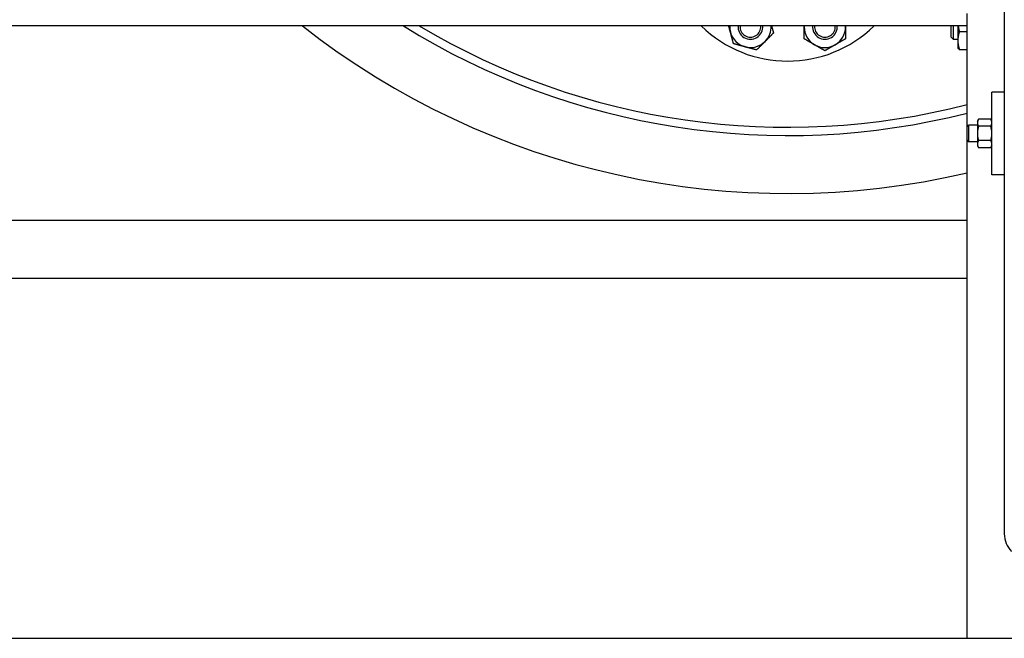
# Model space of a CAD drawing. Header units: inches. Extents: x 24 to 1128, y -69 to 748.
# Tile 549 of 656: x 951 to 981, y 275 to 294. Entities that reach past the tile are written whole.
import ezdxf

# ---------------------------------------------------------------- set-up
doc = ezdxf.new("R2010")
doc.units = ezdxf.units.IN
doc.header["$LTSCALE"] = 32
doc.header["$MEASUREMENT"] = 0
doc.layers.add('Visible (ANSI)', color=7, linetype='Continuous', lineweight=30)

msp = doc.modelspace()

# ---------------------------------------------------------------- linework, layer by layer
at = {"layer": 'Visible (ANSI)'}
for p, q in [((980.57953, 312.10867), (980.57953, 278.014)), ((979.45453, 293.35867), (979.45453, 293.73367)), ((979.45453, 293.35867), (902.45453, 293.35867)), ((978.97453, 293.01746), (978.97453, 293.35867)), ((979.03703, 293.35867), (979.03703, 292.95496)), ((979.17553, 293.35867), (979.17553, 292.91581)), ((979.45453, 290.31148), (979.45453, 293.35867)), ((978.97453, 293.01746), (979.03703, 292.95496)), ((979.22062, 293.18605), (979.45453, 293.18605)), ((979.03703, 292.95496), (979.17553, 292.95496)), ((979.17553, 292.91581), (979.17553, 292.70496)), ((979.17553, 292.70496), (979.18151, 292.69215)), ((979.22062, 292.64556), (979.45453, 292.64556)), ((980.57953, 291.35867), (980.20453, 291.35867)), ((980.20453, 288.85867), (980.20453, 291.35867)), ((979.45453, 290.31148), (979.5003, 290.35867)), ((979.45453, 289.90586), (979.45453, 290.31148)), ((979.5003, 290.35867), (979.5003, 289.85867)), ((979.76653, 290.35867), (979.5003, 290.35867)), ((979.76653, 290.48367), (979.80003, 290.54168)), ((979.76653, 290.48367), (979.76653, 290.43343)), ((979.76653, 290.43343), (979.76653, 290.10867)), ((980.17104, 290.54168), (979.80003, 290.54168)), ((980.17104, 290.32518), (979.80003, 290.32518)), ((980.20453, 290.48367), (980.17104, 290.54168)), ((979.76653, 290.10867), (979.76653, 289.78391)), ((979.45453, 289.90586), (979.5003, 289.85867)), ((979.45453, 274.85867), (979.45453, 289.90586)), ((979.76653, 289.85867), (979.5003, 289.85867)), ((979.76653, 289.78391), (979.76653, 289.73367)), ((979.76653, 289.73367), (979.80003, 289.67566)), ((980.17104, 289.89216), (979.80003, 289.89216)), ((980.20453, 289.73367), (980.17104, 289.67566)), ((980.17104, 289.67566), (979.80003, 289.67566)), ((980.57953, 288.85867), (980.20453, 288.85867)), ((979.45453, 287.48367), (936.15953, 287.48367)), ((936.15953, 285.73367), (979.45453, 285.73367)), ((902.45453, 274.85867), (983.4242, 274.85867))]:
    msp.add_line(p, q, dxfattribs=at)
for centre, radius, start, end in [((974.03453, 312.04617), 23.75, 231.891373, 283.191741), ((974.03453, 312.04617), 22, 238.149924, 284.262435), ((974.03453, 312.04617), 21.75, 239.226362, 284.429905), ((974.03453, 296.04617), 3.75, 225.779956, 314.220044), ((972.90944, 293.32996), 0.625, 177.367518, 195), ((972.90944, 293.32996), 0.37513, 175.611263, 4.388737), ((972.90944, 293.32996), 0.375, 175.609778, 4.390222), ((972.90944, 293.32996), 0.3125, 174.729458, 5.270542), ((972.90944, 293.32996), 0.625, 315, 2.632482), ((975.15962, 293.32996), 0.625, 177.367518, 180), ((975.15962, 293.32996), 0.625, 180, 240), ((975.15962, 293.32996), 0.37513, 175.611263, 4.388737), ((975.15962, 293.32996), 0.375, 175.609778, 4.390222), ((975.15962, 293.32996), 0.3125, 174.729458, 5.270542), ((975.15962, 293.32996), 0.625, 300, 0), ((975.15962, 293.32996), 0.625, 0, 2.632482), ((972.90944, 293.32996), 0.625, 195, 255), ((972.90944, 293.32996), 0.625, 255, 315), ((975.15962, 293.32996), 0.625, 240, 300), ((981.32953, 278.014), 0.75, 180, 225)]:
    msp.add_arc(centre, radius, start, end, dxfattribs=at)
for points, weights in [([(972.30574, 293.1682), (972.28083, 293.26118), (972.2547, 293.35867)], [1, 1.02146861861, 1.01865040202]), ([(973.5488, 293.35867), (973.57594, 293.25739), (973.60654, 293.14318)], [1.01817896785, 1.02287006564, 1]), ([(974.53462, 293.32996), (974.53462, 293.34431), (974.53462, 293.35867)], [1, 1.00314217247, 1.00576408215]), ([(974.53462, 292.96912), (974.53462, 293.1625), (974.53462, 293.32996)], [1, 1.0379548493, 1]), ([(975.78462, 293.35867), (975.78462, 293.34431), (975.78462, 293.32996)], [1.00576408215, 1.00314217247, 1]), ([(975.78462, 293.32996), (975.78462, 293.1625), (975.78462, 292.96912)], [1, 1.0379548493, 1]), ([(979.18723, 293.35867), (979.19829, 293.27687), (979.22062, 293.18605)], [1.01896232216, 1.01844206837, 1]), ([(972.39913, 292.81965), (972.34908, 293.00644), (972.30574, 293.1682)], [1, 1.0379548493, 1]), ([(973.60654, 293.14318), (973.4698, 293.00644), (973.35139, 292.88802)], [1, 1.0379548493, 1]), ([(979.22062, 293.18605), (979.17553, 293.04123), (979.17553, 292.91581)], [1, 1.0379548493, 1]), ([(972.74768, 292.72626), (972.58592, 292.7696), (972.39913, 292.81965)], [1, 1.0379548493, 1]), ([(973.09623, 292.63287), (972.90944, 292.68292), (972.74768, 292.72626)], [1, 1.0379548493, 1]), ([(973.35139, 292.88802), (973.23297, 292.7696), (973.09623, 292.63287)], [1, 1.0379548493, 1]), ([(974.84712, 292.7887), (974.70209, 292.87243), (974.53462, 292.96912)], [1, 1.0379548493, 1]), ([(975.15962, 292.60828), (974.99215, 292.70496), (974.84712, 292.7887)], [1, 1.0379548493, 1]), ([(975.47212, 292.7887), (975.32709, 292.70496), (975.15962, 292.60828)], [1, 1.0379548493, 1]), ([(975.78462, 292.96912), (975.61715, 292.87243), (975.47212, 292.7887)], [1, 1.0379548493, 1]), ([(979.17553, 292.91581), (979.17553, 292.79039), (979.22062, 292.64556)], [1, 1.0379548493, 1]), ([(979.22062, 292.64556), (979.1917, 292.67029), (979.18151, 292.69215)], [1, 1.02401877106, 1.01763819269]), ([(979.80003, 290.54168), (979.76653, 290.48367), (979.76653, 290.43343)], [1, 1.0379548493, 1]), ([(979.76653, 290.43343), (979.76653, 290.38319), (979.80003, 290.32518)], [1, 1.0379548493, 1]), ([(979.80003, 290.32518), (979.76653, 290.20915), (979.76653, 290.10867)], [1, 1.0379548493, 1]), ([(980.20453, 290.43343), (980.20453, 290.48367), (980.17104, 290.54168)], [1, 1.0379548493, 1]), ([(980.17104, 290.32518), (980.20453, 290.38319), (980.20453, 290.43343)], [1, 1.0379548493, 1]), ([(980.20453, 290.10867), (980.20453, 290.20915), (980.17104, 290.32518)], [1, 1.0379548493, 1]), ([(979.76653, 290.10867), (979.76653, 290.00819), (979.80003, 289.89216)], [1, 1.0379548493, 1]), ([(980.17104, 289.89216), (980.20453, 290.00819), (980.20453, 290.10867)], [1, 1.0379548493, 1]), ([(979.80003, 289.89216), (979.76653, 289.83415), (979.76653, 289.78391)], [1, 1.0379548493, 1]), ([(979.76653, 289.78391), (979.76653, 289.73367), (979.80003, 289.67566)], [1, 1.0379548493, 1]), ([(980.20453, 289.78391), (980.20453, 289.83415), (980.17104, 289.89216)], [1, 1.0379548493, 1]), ([(980.17104, 289.67566), (980.20453, 289.73367), (980.20453, 289.78391)], [1, 1.0379548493, 1])]:
    msp.add_rational_spline(points, weights, degree=2, dxfattribs=at)

doc.saveas('drawing.dxf')
